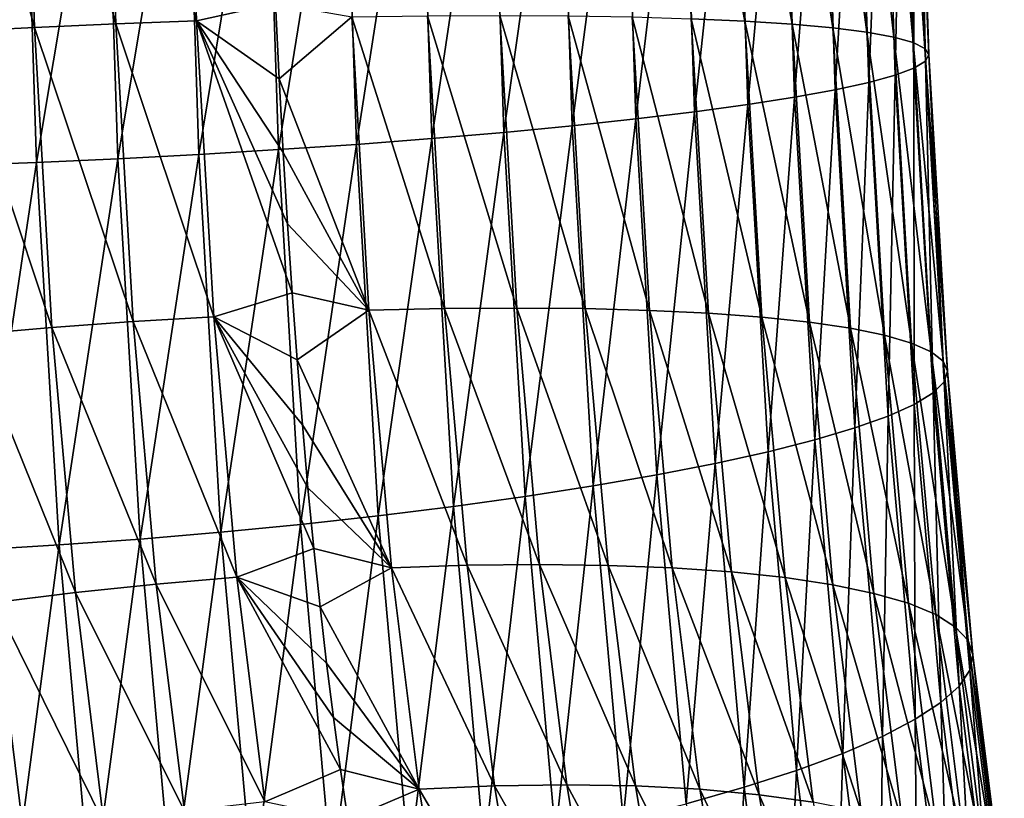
# Model space of a CAD drawing. Header units: millimetres. Extents: x -522 to 188, y -54 to 63.
# Tile 907 of 1056: x 5.36 to 8.82, y -45.07 to -42.34. Entities that reach past the tile are written whole.
import ezdxf

# ---------------------------------------------------------------- set-up
doc = ezdxf.new("R2010")
doc.units = ezdxf.units.MM
doc.header["$LTSCALE"] = 65.185185
doc.layers.add('39', color=7, linetype='CONTINUOUS')
doc.layers.add('40', color=7, linetype='CONTINUOUS')

msp = doc.modelspace()

# ---------------------------------------------------------------- linework, layer by layer
at = {"layer": '39', "linetype": 'CONTINUOUS'}
for points in [[(7.7179, -42.332, -2.1634), (7.6802, -41.1715, -2.0971), (7.9057, -42.3406, -1.9481), (7.7179, -42.332, -2.1634)], [(7.9057, -42.3406, -1.9481), (7.6802, -41.1715, -2.0971), (7.8678, -41.1755, -1.8816), (7.9057, -42.3406, -1.9481)], [(7.9057, -42.3406, -1.9481), (7.8678, -41.1755, -1.8816), (8.0721, -42.3516, -1.7161), (7.9057, -42.3406, -1.9481)], [(8.0721, -42.3516, -1.7161), (7.8678, -41.1755, -1.8816), (8.034, -41.1807, -1.6492), (8.0721, -42.3516, -1.7161)], [(8.0721, -42.3516, -1.7161), (8.034, -41.1807, -1.6492), (8.2157, -42.3647, -1.4693), (8.0721, -42.3516, -1.7161)], [(8.2157, -42.3647, -1.4693), (8.034, -41.1807, -1.6492), (8.1774, -41.1868, -1.402), (8.2157, -42.3647, -1.4693)], [(8.3351, -42.3799, -1.2102), (8.1774, -41.1868, -1.402), (8.2965, -41.1939, -1.1424), (8.3351, -42.3799, -1.2102)], [(8.2157, -42.3647, -1.4693), (8.1774, -41.1868, -1.402), (8.3351, -42.3799, -1.2102), (8.2157, -42.3647, -1.4693)], [(8.3351, -42.3799, -1.2102), (8.2965, -41.1939, -1.1424), (8.4293, -42.397, -0.9409), (8.3351, -42.3799, -1.2102)], [(8.4293, -42.397, -0.9409), (8.2965, -41.1939, -1.1424), (8.3905, -41.2019, -0.8726), (8.4293, -42.397, -0.9409)], [(8.4293, -42.397, -0.9409), (8.3905, -41.2019, -0.8726), (8.4975, -42.4159, -0.664), (8.4293, -42.397, -0.9409)], [(8.4975, -42.4159, -0.664), (8.3905, -41.2019, -0.8726), (8.4583, -41.2107, -0.5951), (8.4975, -42.4159, -0.664)], [(8.539, -42.4364, -0.382), (8.4583, -41.2107, -0.5951), (8.4995, -41.2202, -0.3125), (8.539, -42.4364, -0.382)], [(8.4975, -42.4159, -0.664), (8.4583, -41.2107, -0.5951), (8.539, -42.4364, -0.382), (8.4975, -42.4159, -0.664)], [(8.5007, -42.5057, 0.4691), (8.5003, -41.2413, 0.258), (8.4601, -41.2525, 0.5407), (8.5007, -42.5057, 0.4691)], [(8.539, -42.4364, -0.382), (8.4995, -41.2202, -0.3125), (8.5534, -42.4584, -0.0974), (8.539, -42.4364, -0.382)], [(8.5534, -42.4584, -0.0974), (8.4995, -41.2202, -0.3125), (8.5135, -41.2305, -0.0273), (8.5534, -42.4584, -0.0974)], [(8.5406, -42.4815, 0.1871), (8.5135, -41.2305, -0.0273), (8.5003, -41.2413, 0.258), (8.5406, -42.4815, 0.1871)], [(8.5406, -42.4815, 0.1871), (8.5003, -41.2413, 0.258), (8.5007, -42.5057, 0.4691), (8.5406, -42.4815, 0.1871)], [(8.5534, -42.4584, -0.0974), (8.5135, -41.2305, -0.0273), (8.5406, -42.4815, 0.1871), (8.5534, -42.4584, -0.0974)], [(8.2235, -42.5821, 1.274), (8.2999, -41.2761, 1.0882), (8.1815, -41.2881, 1.348), (8.2235, -42.5821, 1.274)], [(8.3415, -42.5562, 1.015), (8.2999, -41.2761, 1.0882), (8.2235, -42.5821, 1.274), (8.3415, -42.5562, 1.015)], [(8.3415, -42.5562, 1.015), (8.393, -41.2642, 0.8183), (8.2999, -41.2761, 1.0882), (8.3415, -42.5562, 1.015)], [(8.4342, -42.5307, 0.7458), (8.393, -41.2642, 0.8183), (8.3415, -42.5562, 1.015), (8.4342, -42.5307, 0.7458)], [(8.4342, -42.5307, 0.7458), (8.4601, -41.2525, 0.5407), (8.393, -41.2642, 0.8183), (8.4342, -42.5307, 0.7458)], [(8.5007, -42.5057, 0.4691), (8.4601, -41.2525, 0.5407), (8.4342, -42.5307, 0.7458), (8.5007, -42.5057, 0.4691)], [(7.7297, -42.6594, 1.9674), (7.8734, -41.3123, 1.828), (7.6864, -41.3241, 2.0438), (7.7297, -42.6594, 1.9674)], [(7.9162, -42.6339, 1.7523), (7.8734, -41.3123, 1.828), (7.7297, -42.6594, 1.9674), (7.9162, -42.6339, 1.7523)], [(7.9162, -42.6339, 1.7523), (8.0389, -41.3002, 1.5954), (7.8734, -41.3123, 1.828), (7.9162, -42.6339, 1.7523)], [(8.0813, -42.6081, 1.5205), (8.0389, -41.3002, 1.5954), (7.9162, -42.6339, 1.7523), (8.0813, -42.6081, 1.5205)], [(8.0813, -42.6081, 1.5205), (8.1815, -41.2881, 1.348), (8.0389, -41.3002, 1.5954), (8.0813, -42.6081, 1.5205)], [(8.2235, -42.5821, 1.274), (8.1815, -41.2881, 1.348), (8.0813, -42.6081, 1.5205), (8.2235, -42.5821, 1.274)], [(7.0596, -42.7313, 2.493), (7.2553, -41.3469, 2.4174), (7.015, -41.3576, 2.5717), (7.0596, -42.7313, 2.493)], [(7.2995, -42.7083, 2.3394), (7.2553, -41.3469, 2.4174), (7.0596, -42.7313, 2.493), (7.2995, -42.7083, 2.3394)], [(7.2995, -42.7083, 2.3394), (7.4798, -41.3357, 2.2409), (7.2553, -41.3469, 2.4174), (7.2995, -42.7083, 2.3394)], [(7.5235, -42.6843, 2.1637), (7.4798, -41.3357, 2.2409), (7.2995, -42.7083, 2.3394), (7.5235, -42.6843, 2.1637)], [(7.5235, -42.6843, 2.1637), (7.6864, -41.3241, 2.0438), (7.4798, -41.3357, 2.2409), (7.5235, -42.6843, 2.1637)], [(7.7297, -42.6594, 1.9674), (7.6864, -41.3241, 2.0438), (7.5235, -42.6843, 2.1637), (7.7297, -42.6594, 1.9674)], [(6.2674, -42.792, 2.8082), (6.4959, -41.3772, 2.8085), (6.2218, -41.3859, 2.8888), (6.2674, -42.792, 2.8082)], [(6.5412, -42.7734, 2.7285), (6.4959, -41.3772, 2.8085), (6.2674, -42.792, 2.8082), (6.5412, -42.7734, 2.7285)], [(6.5412, -42.7734, 2.7285), (6.7611, -41.3678, 2.7025), (6.4959, -41.3772, 2.8085), (6.5412, -42.7734, 2.7285)], [(6.8061, -42.7531, 2.6231), (6.7611, -41.3678, 2.7025), (6.5412, -42.7734, 2.7285), (6.8061, -42.7531, 2.6231)], [(6.8061, -42.7531, 2.6231), (7.015, -41.3576, 2.5717), (6.7611, -41.3678, 2.7025), (6.8061, -42.7531, 2.6231)], [(7.0596, -42.7313, 2.493), (7.015, -41.3576, 2.5717), (6.8061, -42.7531, 2.6231), (7.0596, -42.7313, 2.493)], [(5.0867, -41.4116, 2.942), (5.1333, -42.8472, 2.8596), (5.3711, -41.4066, 2.9694), (5.0867, -41.4116, 2.942)], [(5.3711, -41.4066, 2.9694), (5.1333, -42.8472, 2.8596), (5.4175, -42.8366, 2.8873), (5.3711, -41.4066, 2.9694)], [(5.6568, -41.4007, 2.9696), (5.3711, -41.4066, 2.9694), (5.4175, -42.8366, 2.8873), (5.6568, -41.4007, 2.9696)], [(5.703, -42.8238, 2.888), (5.6568, -41.4007, 2.9696), (5.4175, -42.8366, 2.8873), (5.703, -42.8238, 2.888)], [(5.703, -42.8238, 2.888), (5.9413, -41.3937, 2.9427), (5.6568, -41.4007, 2.9696), (5.703, -42.8238, 2.888)], [(5.9871, -42.8089, 2.8615), (5.9413, -41.3937, 2.9427), (5.703, -42.8238, 2.888), (5.9871, -42.8089, 2.8615)], [(5.9871, -42.8089, 2.8615), (6.2218, -41.3859, 2.8888), (5.9413, -41.3937, 2.9427), (5.9871, -42.8089, 2.8615)], [(6.2674, -42.792, 2.8082), (6.2218, -41.3859, 2.8888), (5.9871, -42.8089, 2.8615), (6.2674, -42.792, 2.8082)], [(6.2698, -42.5438, -3.022), (6.2573, -42.2783, -3), (6.525, -42.3252, -2.9262), (6.2698, -42.5438, -3.022)], [(6.5852, -43.356, -3.0324), (6.2698, -42.5438, -3.022), (6.525, -42.3252, -2.9262), (6.5852, -43.356, -3.0324)], [(6.8506, -43.3502, -2.9264), (6.525, -42.3252, -2.9262), (6.7905, -42.3216, -2.8205), (6.8506, -43.3502, -2.9264)], [(6.5852, -43.356, -3.0324), (6.525, -42.3252, -2.9262), (6.8506, -43.3502, -2.9264), (6.5852, -43.356, -3.0324)], [(7.1048, -43.3484, -2.7959), (6.7905, -42.3216, -2.8205), (7.0448, -42.3205, -2.69), (7.1048, -43.3484, -2.7959)], [(6.8506, -43.3502, -2.9264), (6.7905, -42.3216, -2.8205), (7.1048, -43.3484, -2.7959), (6.8506, -43.3502, -2.9264)], [(7.1048, -43.3484, -2.7959), (7.0448, -42.3205, -2.69), (7.3456, -43.3505, -2.642), (7.1048, -43.3484, -2.7959)], [(7.3456, -43.3505, -2.642), (7.0448, -42.3205, -2.69), (7.2855, -42.3219, -2.5361), (7.3456, -43.3505, -2.642)], [(7.3456, -43.3505, -2.642), (7.2855, -42.3219, -2.5361), (7.5708, -43.3567, -2.4662), (7.3456, -43.3505, -2.642)], [(7.5708, -43.3567, -2.4662), (7.2855, -42.3219, -2.5361), (7.5106, -42.3257, -2.36), (7.5708, -43.3567, -2.4662)], [(7.5708, -43.3567, -2.4662), (7.5106, -42.3257, -2.36), (7.7784, -43.3667, -2.2701), (7.5708, -43.3567, -2.4662)], [(7.7784, -43.3667, -2.2701), (7.5106, -42.3257, -2.36), (7.7179, -42.332, -2.1634), (7.7784, -43.3667, -2.2701)], [(7.7784, -43.3667, -2.2701), (7.7179, -42.332, -2.1634), (7.9664, -43.3806, -2.0553), (7.7784, -43.3667, -2.2701)], [(7.9664, -43.3806, -2.0553), (7.7179, -42.332, -2.1634), (7.9057, -42.3406, -1.9481), (7.9664, -43.3806, -2.0553)], [(7.9664, -43.3806, -2.0553), (7.9057, -42.3406, -1.9481), (8.1333, -43.3981, -1.8239), (7.9664, -43.3806, -2.0553)], [(8.1333, -43.3981, -1.8239), (7.9057, -42.3406, -1.9481), (8.0721, -42.3516, -1.7161), (8.1333, -43.3981, -1.8239)], [(8.1333, -43.3981, -1.8239), (8.0721, -42.3516, -1.7161), (8.2773, -43.4193, -1.578), (8.1333, -43.3981, -1.8239)], [(8.2773, -43.4193, -1.578), (8.0721, -42.3516, -1.7161), (8.2157, -42.3647, -1.4693), (8.2773, -43.4193, -1.578)], [(8.2773, -43.4193, -1.578), (8.2157, -42.3647, -1.4693), (8.3973, -43.4437, -1.3198), (8.2773, -43.4193, -1.578)], [(8.3973, -43.4437, -1.3198), (8.2157, -42.3647, -1.4693), (8.3351, -42.3799, -1.2102), (8.3973, -43.4437, -1.3198)], [(8.3973, -43.4437, -1.3198), (8.3351, -42.3799, -1.2102), (8.4922, -43.4713, -1.0517), (8.3973, -43.4437, -1.3198)], [(8.4922, -43.4713, -1.0517), (8.3351, -42.3799, -1.2102), (8.4293, -42.397, -0.9409), (8.4922, -43.4713, -1.0517)], [(8.4922, -43.4713, -1.0517), (8.4293, -42.397, -0.9409), (8.561, -43.5018, -0.776), (8.4922, -43.4713, -1.0517)], [(8.561, -43.5018, -0.776), (8.4293, -42.397, -0.9409), (8.4975, -42.4159, -0.664), (8.561, -43.5018, -0.776)], [(8.6033, -43.5348, -0.4953), (8.4975, -42.4159, -0.664), (8.539, -42.4364, -0.382), (8.6033, -43.5348, -0.4953)], [(8.561, -43.5018, -0.776), (8.4975, -42.4159, -0.664), (8.6033, -43.5348, -0.4953), (8.561, -43.5018, -0.776)], [(8.6033, -43.5348, -0.4953), (8.539, -42.4364, -0.382), (8.6185, -43.5702, -0.2121), (8.6033, -43.5348, -0.4953)], [(8.6185, -43.5702, -0.2121), (8.539, -42.4364, -0.382), (8.5534, -42.4584, -0.0974), (8.6185, -43.5702, -0.2121)], [(8.5676, -43.6465, 0.3514), (8.5406, -42.4815, 0.1871), (8.5007, -42.5057, 0.4691), (8.5676, -43.6465, 0.3514)], [(8.6066, -43.6075, 0.071), (8.5534, -42.4584, -0.0974), (8.5406, -42.4815, 0.1871), (8.6066, -43.6075, 0.071)], [(8.6066, -43.6075, 0.071), (8.5406, -42.4815, 0.1871), (8.5676, -43.6465, 0.3514), (8.6066, -43.6075, 0.071)], [(8.6185, -43.5702, -0.2121), (8.5534, -42.4584, -0.0974), (8.6066, -43.6075, 0.071), (8.6185, -43.5702, -0.2121)], [(8.5019, -43.6867, 0.6266), (8.5007, -42.5057, 0.4691), (8.4342, -42.5307, 0.7458), (8.5019, -43.6867, 0.6266)], [(8.5676, -43.6465, 0.3514), (8.5007, -42.5057, 0.4691), (8.5019, -43.6867, 0.6266), (8.5676, -43.6465, 0.3514)], [(6.2836, -42.8018, -3.0463), (6.2698, -42.5438, -3.022), (6.5852, -43.356, -3.0324), (6.2836, -42.8018, -3.0463)], [(8.2931, -43.7696, 1.1514), (8.3415, -42.5562, 1.015), (8.2235, -42.5821, 1.274), (8.2931, -43.7696, 1.1514)], [(8.4102, -43.7279, 0.8941), (8.3415, -42.5562, 1.015), (8.2931, -43.7696, 1.1514), (8.4102, -43.7279, 0.8941)], [(8.4102, -43.7279, 0.8941), (8.4342, -42.5307, 0.7458), (8.3415, -42.5562, 1.015), (8.4102, -43.7279, 0.8941)], [(8.5019, -43.6867, 0.6266), (8.4342, -42.5307, 0.7458), (8.4102, -43.7279, 0.8941), (8.5019, -43.6867, 0.6266)], [(8.1519, -43.8115, 1.3963), (8.2235, -42.5821, 1.274), (8.0813, -42.6081, 1.5205), (8.1519, -43.8115, 1.3963)], [(8.2931, -43.7696, 1.1514), (8.2235, -42.5821, 1.274), (8.1519, -43.8115, 1.3963), (8.2931, -43.7696, 1.1514)], [(7.9878, -43.8532, 1.6265), (8.0813, -42.6081, 1.5205), (7.9162, -42.6339, 1.7523), (7.9878, -43.8532, 1.6265)], [(8.1519, -43.8115, 1.3963), (8.0813, -42.6081, 1.5205), (7.9878, -43.8532, 1.6265), (8.1519, -43.8115, 1.3963)], [(7.5969, -43.9344, 2.0347), (7.7297, -42.6594, 1.9674), (7.5235, -42.6843, 2.1637), (7.5969, -43.9344, 2.0347)], [(7.8022, -43.8943, 1.84), (7.7297, -42.6594, 1.9674), (7.5969, -43.9344, 2.0347), (7.8022, -43.8943, 1.84)], [(7.8022, -43.8943, 1.84), (7.9162, -42.6339, 1.7523), (7.7297, -42.6594, 1.9674), (7.8022, -43.8943, 1.84)], [(7.9878, -43.8532, 1.6265), (7.9162, -42.6339, 1.7523), (7.8022, -43.8943, 1.84), (7.9878, -43.8532, 1.6265)], [(7.3737, -43.9732, 2.2089), (7.5235, -42.6843, 2.1637), (7.2995, -42.7083, 2.3394), (7.3737, -43.9732, 2.2089)], [(7.5969, -43.9344, 2.0347), (7.5235, -42.6843, 2.1637), (7.3737, -43.9732, 2.2089), (7.5969, -43.9344, 2.0347)], [(6.882, -44.0454, 2.4897), (7.0596, -42.7313, 2.493), (6.8061, -42.7531, 2.6231), (6.882, -44.0454, 2.4897)], [(7.1347, -44.0103, 2.361), (7.0596, -42.7313, 2.493), (6.882, -44.0454, 2.4897), (7.1347, -44.0103, 2.361)], [(7.1347, -44.0103, 2.361), (7.2995, -42.7083, 2.3394), (7.0596, -42.7313, 2.493), (7.1347, -44.0103, 2.361)], [(7.3737, -43.9732, 2.2089), (7.2995, -42.7083, 2.3394), (7.1347, -44.0103, 2.361), (7.3737, -43.9732, 2.2089)], [(6.6178, -44.0782, 2.5938), (6.8061, -42.7531, 2.6231), (6.5412, -42.7734, 2.7285), (6.6178, -44.0782, 2.5938)], [(6.882, -44.0454, 2.4897), (6.8061, -42.7531, 2.6231), (6.6178, -44.0782, 2.5938), (6.882, -44.0454, 2.4897)], [(6.0651, -44.1355, 2.7246), (6.2674, -42.792, 2.8082), (5.9871, -42.8089, 2.8615), (6.0651, -44.1355, 2.7246)], [(6.3447, -44.1083, 2.6724), (6.2674, -42.792, 2.8082), (6.0651, -44.1355, 2.7246), (6.3447, -44.1083, 2.6724)], [(6.3447, -44.1083, 2.6724), (6.5412, -42.7734, 2.7285), (6.2674, -42.792, 2.8082), (6.3447, -44.1083, 2.6724)], [(6.2987, -43.0523, -3.0729), (6.2836, -42.8018, -3.0463), (6.5852, -43.356, -3.0324), (6.2987, -43.0523, -3.0729)], [(6.6178, -44.0782, 2.5938), (6.5412, -42.7734, 2.7285), (6.3447, -44.1083, 2.6724), (6.6178, -44.0782, 2.5938)], [(5.1333, -42.8472, 2.8596), (5.2126, -44.1975, 2.7203), (5.4175, -42.8366, 2.8873), (5.1333, -42.8472, 2.8596)], [(5.4175, -42.8366, 2.8873), (5.2126, -44.1975, 2.7203), (5.4964, -44.1803, 2.7487), (5.4175, -42.8366, 2.8873)], [(5.703, -42.8238, 2.888), (5.4175, -42.8366, 2.8873), (5.4964, -44.1803, 2.7487), (5.703, -42.8238, 2.888)], [(5.7815, -44.1596, 2.7501), (5.703, -42.8238, 2.888), (5.4964, -44.1803, 2.7487), (5.7815, -44.1596, 2.7501)], [(5.7815, -44.1596, 2.7501), (5.9871, -42.8089, 2.8615), (5.703, -42.8238, 2.888), (5.7815, -44.1596, 2.7501)], [(6.0651, -44.1355, 2.7246), (5.9871, -42.8089, 2.8615), (5.7815, -44.1596, 2.7501), (6.0651, -44.1355, 2.7246)], [(6.315, -43.2953, -3.1018), (6.2987, -43.0523, -3.0729), (6.5852, -43.356, -3.0324), (6.315, -43.2953, -3.1018)], [(6.3325, -43.5308, -3.1328), (6.315, -43.2953, -3.1018), (6.5852, -43.356, -3.0324), (6.3325, -43.5308, -3.1328)], [(6.6651, -44.2603, -3.174), (6.3325, -43.5308, -3.1328), (6.5852, -43.356, -3.0324), (6.6651, -44.2603, -3.174)], [(6.9303, -44.2519, -3.0676), (6.5852, -43.356, -3.0324), (6.8506, -43.3502, -2.9264), (6.9303, -44.2519, -3.0676)], [(6.6651, -44.2603, -3.174), (6.5852, -43.356, -3.0324), (6.9303, -44.2519, -3.0676), (6.6651, -44.2603, -3.174)], [(7.1844, -44.2492, -2.9371), (6.8506, -43.3502, -2.9264), (7.1048, -43.3484, -2.7959), (7.1844, -44.2492, -2.9371)], [(6.9303, -44.2519, -3.0676), (6.8506, -43.3502, -2.9264), (7.1844, -44.2492, -2.9371), (6.9303, -44.2519, -3.0676)], [(7.1844, -44.2492, -2.9371), (7.1048, -43.3484, -2.7959), (7.4254, -44.2522, -2.7834), (7.1844, -44.2492, -2.9371)], [(7.4254, -44.2522, -2.7834), (7.1048, -43.3484, -2.7959), (7.3456, -43.3505, -2.642), (7.4254, -44.2522, -2.7834)], [(7.4254, -44.2522, -2.7834), (7.3456, -43.3505, -2.642), (7.6509, -44.2609, -2.608), (7.4254, -44.2522, -2.7834)], [(7.6509, -44.2609, -2.608), (7.3456, -43.3505, -2.642), (7.5708, -43.3567, -2.4662), (7.6509, -44.2609, -2.608)], [(7.6509, -44.2609, -2.608), (7.5708, -43.3567, -2.4662), (7.8589, -44.2752, -2.4126), (7.6509, -44.2609, -2.608)], [(7.8589, -44.2752, -2.4126), (7.5708, -43.3567, -2.4662), (7.7784, -43.3667, -2.2701), (7.8589, -44.2752, -2.4126)], [(7.8589, -44.2752, -2.4126), (7.7784, -43.3667, -2.2701), (8.0475, -44.2951, -2.1988), (7.8589, -44.2752, -2.4126)], [(8.0475, -44.2951, -2.1988), (7.7784, -43.3667, -2.2701), (7.9664, -43.3806, -2.0553), (8.0475, -44.2951, -2.1988)], [(8.0475, -44.2951, -2.1988), (7.9664, -43.3806, -2.0553), (8.215, -44.3202, -1.9687), (8.0475, -44.2951, -2.1988)], [(8.215, -44.3202, -1.9687), (7.9664, -43.3806, -2.0553), (8.1333, -43.3981, -1.8239), (8.215, -44.3202, -1.9687)], [(8.215, -44.3202, -1.9687), (8.1333, -43.3981, -1.8239), (8.36, -44.3504, -1.7243), (8.215, -44.3202, -1.9687)], [(8.36, -44.3504, -1.7243), (8.1333, -43.3981, -1.8239), (8.2773, -43.4193, -1.578), (8.36, -44.3504, -1.7243)], [(8.36, -44.3504, -1.7243), (8.2773, -43.4193, -1.578), (8.481, -44.3854, -1.4677), (8.36, -44.3504, -1.7243)], [(8.481, -44.3854, -1.4677), (8.2773, -43.4193, -1.578), (8.3973, -43.4437, -1.3198), (8.481, -44.3854, -1.4677)], [(8.481, -44.3854, -1.4677), (8.3973, -43.4437, -1.3198), (8.577, -44.4249, -1.2015), (8.481, -44.3854, -1.4677)], [(8.577, -44.4249, -1.2015), (8.3973, -43.4437, -1.3198), (8.4922, -43.4713, -1.0517), (8.577, -44.4249, -1.2015)], [(8.6471, -44.4686, -0.9279), (8.4922, -43.4713, -1.0517), (8.561, -43.5018, -0.776), (8.6471, -44.4686, -0.9279)], [(8.577, -44.4249, -1.2015), (8.4922, -43.4713, -1.0517), (8.6471, -44.4686, -0.9279), (8.577, -44.4249, -1.2015)], [(8.6907, -44.5159, -0.6495), (8.561, -43.5018, -0.776), (8.6033, -43.5348, -0.4953), (8.6907, -44.5159, -0.6495)], [(8.6471, -44.4686, -0.9279), (8.561, -43.5018, -0.776), (8.6907, -44.5159, -0.6495), (8.6471, -44.4686, -0.9279)], [(6.3512, -43.7588, -3.1658), (6.3325, -43.5308, -3.1328), (6.6651, -44.2603, -3.174), (6.3512, -43.7588, -3.1658)], [(8.7073, -44.5666, -0.3687), (8.6033, -43.5348, -0.4953), (8.6185, -43.5702, -0.2121), (8.7073, -44.5666, -0.3687)], [(8.6907, -44.5159, -0.6495), (8.6033, -43.5348, -0.4953), (8.7073, -44.5666, -0.3687), (8.6907, -44.5159, -0.6495)], [(8.6969, -44.6201, -0.0882), (8.6185, -43.5702, -0.2121), (8.6066, -43.6075, 0.071), (8.6969, -44.6201, -0.0882)], [(8.7073, -44.5666, -0.3687), (8.6185, -43.5702, -0.2121), (8.6969, -44.6201, -0.0882), (8.7073, -44.5666, -0.3687)], [(8.6595, -44.676, 0.1896), (8.6066, -43.6075, 0.071), (8.5676, -43.6465, 0.3514), (8.6595, -44.676, 0.1896)], [(8.6969, -44.6201, -0.0882), (8.6066, -43.6075, 0.071), (8.6595, -44.676, 0.1896), (8.6969, -44.6201, -0.0882)], [(8.5955, -44.7338, 0.462), (8.5676, -43.6465, 0.3514), (8.5019, -43.6867, 0.6266), (8.5955, -44.7338, 0.462)], [(8.6595, -44.676, 0.1896), (8.5676, -43.6465, 0.3514), (8.5955, -44.7338, 0.462), (8.6595, -44.676, 0.1896)], [(8.5054, -44.7928, 0.7267), (8.5019, -43.6867, 0.6266), (8.4102, -43.7279, 0.8941), (8.5054, -44.7928, 0.7267)], [(8.5955, -44.7338, 0.462), (8.5019, -43.6867, 0.6266), (8.5054, -44.7928, 0.7267), (8.5955, -44.7338, 0.462)], [(8.3901, -44.8527, 0.9813), (8.4102, -43.7279, 0.8941), (8.2931, -43.7696, 1.1514), (8.3901, -44.8527, 0.9813)], [(8.5054, -44.7928, 0.7267), (8.4102, -43.7279, 0.8941), (8.3901, -44.8527, 0.9813), (8.5054, -44.7928, 0.7267)], [(6.371, -43.9793, -3.2009), (6.3512, -43.7588, -3.1658), (6.6651, -44.2603, -3.174), (6.371, -43.9793, -3.2009)], [(8.2506, -44.9128, 1.2233), (8.2931, -43.7696, 1.1514), (8.1519, -43.8115, 1.3963), (8.2506, -44.9128, 1.2233)], [(8.3901, -44.8527, 0.9813), (8.2931, -43.7696, 1.1514), (8.2506, -44.9128, 1.2233), (8.3901, -44.8527, 0.9813)], [(8.0881, -44.9726, 1.4507), (8.1519, -43.8115, 1.3963), (7.9878, -43.8532, 1.6265), (8.0881, -44.9726, 1.4507)], [(8.2506, -44.9128, 1.2233), (8.1519, -43.8115, 1.3963), (8.0881, -44.9726, 1.4507), (8.2506, -44.9128, 1.2233)], [(7.9042, -45.0316, 1.6613), (7.9878, -43.8532, 1.6265), (7.8022, -43.8943, 1.84), (7.9042, -45.0316, 1.6613)], [(8.0881, -44.9726, 1.4507), (7.9878, -43.8532, 1.6265), (7.9042, -45.0316, 1.6613), (8.0881, -44.9726, 1.4507)], [(7.7005, -45.0891, 1.8533), (7.8022, -43.8943, 1.84), (7.5969, -43.9344, 2.0347), (7.7005, -45.0891, 1.8533)], [(7.9042, -45.0316, 1.6613), (7.8022, -43.8943, 1.84), (7.7005, -45.0891, 1.8533), (7.9042, -45.0316, 1.6613)], [(7.4789, -45.1448, 2.0249), (7.5969, -43.9344, 2.0347), (7.3737, -43.9732, 2.2089), (7.4789, -45.1448, 2.0249)], [(7.7005, -45.0891, 1.8533), (7.5969, -43.9344, 2.0347), (7.4789, -45.1448, 2.0249), (7.7005, -45.0891, 1.8533)], [(7.2414, -45.1981, 2.1746), (7.3737, -43.9732, 2.2089), (7.1347, -44.0103, 2.361), (7.2414, -45.1981, 2.1746)], [(7.4789, -45.1448, 2.0249), (7.3737, -43.9732, 2.2089), (7.2414, -45.1981, 2.1746), (7.4789, -45.1448, 2.0249)], [(6.3919, -44.1923, -3.2379), (6.371, -43.9793, -3.2009), (6.6651, -44.2603, -3.174), (6.3919, -44.1923, -3.2379)], [(6.99, -45.2485, 2.3009), (7.1347, -44.0103, 2.361), (6.882, -44.0454, 2.4897), (6.99, -45.2485, 2.3009)], [(7.2414, -45.1981, 2.1746), (7.1347, -44.0103, 2.361), (6.99, -45.2485, 2.3009), (7.2414, -45.1981, 2.1746)], [(6.7272, -45.2956, 2.4028), (6.882, -44.0454, 2.4897), (6.6178, -44.0782, 2.5938), (6.7272, -45.2956, 2.4028)], [(6.99, -45.2485, 2.3009), (6.882, -44.0454, 2.4897), (6.7272, -45.2956, 2.4028), (6.99, -45.2485, 2.3009)], [(6.4553, -45.3389, 2.4794), (6.6178, -44.0782, 2.5938), (6.3447, -44.1083, 2.6724), (6.4553, -45.3389, 2.4794)], [(6.7272, -45.2956, 2.4028), (6.6178, -44.0782, 2.5938), (6.4553, -45.3389, 2.4794), (6.7272, -45.2956, 2.4028)], [(6.1768, -45.378, 2.5298), (6.3447, -44.1083, 2.6724), (6.0651, -44.1355, 2.7246), (6.1768, -45.378, 2.5298)], [(6.4553, -45.3389, 2.4794), (6.3447, -44.1083, 2.6724), (6.1768, -45.378, 2.5298), (6.4553, -45.3389, 2.4794)], [(5.8941, -45.4127, 2.5537), (6.0651, -44.1355, 2.7246), (5.7815, -44.1596, 2.7501), (5.8941, -45.4127, 2.5537)], [(6.1768, -45.378, 2.5298), (6.0651, -44.1355, 2.7246), (5.8941, -45.4127, 2.5537), (6.1768, -45.378, 2.5298)], [(5.2126, -44.1975, 2.7203), (5.3267, -45.4671, 2.5214), (5.4964, -44.1803, 2.7487), (5.2126, -44.1975, 2.7203)], [(5.4964, -44.1803, 2.7487), (5.3267, -45.4671, 2.5214), (5.6099, -45.4424, 2.5509), (5.4964, -44.1803, 2.7487)], [(5.7815, -44.1596, 2.7501), (5.4964, -44.1803, 2.7487), (5.6099, -45.4424, 2.5509), (5.7815, -44.1596, 2.7501)], [(5.8941, -45.4127, 2.5537), (5.7815, -44.1596, 2.7501), (5.6099, -45.4424, 2.5509), (5.8941, -45.4127, 2.5537)], [(6.4137, -44.3978, -3.2767), (6.3919, -44.1923, -3.2379), (6.6651, -44.2603, -3.174), (6.4137, -44.3978, -3.2767)], [(7.0266, -45.0268, -3.2381), (6.6651, -44.2603, -3.174), (6.9303, -44.2519, -3.0676), (7.0266, -45.0268, -3.2381)], [(7.2807, -45.0231, -3.1073), (6.9303, -44.2519, -3.0676), (7.1844, -44.2492, -2.9371), (7.2807, -45.0231, -3.1073)], [(7.0266, -45.0268, -3.2381), (6.9303, -44.2519, -3.0676), (7.2807, -45.0231, -3.1073), (7.0266, -45.0268, -3.2381)], [(7.2807, -45.0231, -3.1073), (7.1844, -44.2492, -2.9371), (7.5218, -45.027, -2.9539), (7.2807, -45.0231, -3.1073)], [(7.5218, -45.027, -2.9539), (7.1844, -44.2492, -2.9371), (7.4254, -44.2522, -2.7834), (7.5218, -45.027, -2.9539)], [(7.5218, -45.027, -2.9539), (7.4254, -44.2522, -2.7834), (7.7477, -45.0386, -2.7793), (7.5218, -45.027, -2.9539)], [(7.7477, -45.0386, -2.7793), (7.4254, -44.2522, -2.7834), (7.6509, -44.2609, -2.608), (7.7477, -45.0386, -2.7793)], [(6.7618, -45.0383, -3.345), (6.4137, -44.3978, -3.2767), (6.6651, -44.2603, -3.174), (6.7618, -45.0383, -3.345)], [(6.7618, -45.0383, -3.345), (6.6651, -44.2603, -3.174), (7.0266, -45.0268, -3.2381), (6.7618, -45.0383, -3.345)], [(7.7477, -45.0386, -2.7793), (7.6509, -44.2609, -2.608), (7.9563, -45.0578, -2.585), (7.7477, -45.0386, -2.7793)], [(7.9563, -45.0578, -2.585), (7.6509, -44.2609, -2.608), (7.8589, -44.2752, -2.4126), (7.9563, -45.0578, -2.585)], [(7.9563, -45.0578, -2.585), (7.8589, -44.2752, -2.4126), (8.1459, -45.0843, -2.3728), (7.9563, -45.0578, -2.585)], [(8.1459, -45.0843, -2.3728), (7.8589, -44.2752, -2.4126), (8.0475, -44.2951, -2.1988), (8.1459, -45.0843, -2.3728)], [(8.1459, -45.0843, -2.3728), (8.0475, -44.2951, -2.1988), (8.3146, -45.118, -2.1446), (8.1459, -45.0843, -2.3728)], [(8.3146, -45.118, -2.1446), (8.0475, -44.2951, -2.1988), (8.215, -44.3202, -1.9687), (8.3146, -45.118, -2.1446)], [(8.3146, -45.118, -2.1446), (8.215, -44.3202, -1.9687), (8.4609, -45.1585, -1.9025), (8.3146, -45.118, -2.1446)], [(8.4609, -45.1585, -1.9025), (8.215, -44.3202, -1.9687), (8.36, -44.3504, -1.7243), (8.4609, -45.1585, -1.9025)], [(8.4609, -45.1585, -1.9025), (8.36, -44.3504, -1.7243), (8.5835, -45.2055, -1.6487), (8.4609, -45.1585, -1.9025)], [(8.5835, -45.2055, -1.6487), (8.36, -44.3504, -1.7243), (8.481, -44.3854, -1.4677), (8.5835, -45.2055, -1.6487)], [(8.6813, -45.2585, -1.3854), (8.481, -44.3854, -1.4677), (8.577, -44.4249, -1.2015), (8.6813, -45.2585, -1.3854)], [(8.5835, -45.2055, -1.6487), (8.481, -44.3854, -1.4677), (8.6813, -45.2585, -1.3854), (8.5835, -45.2055, -1.6487)], [(6.4366, -44.5958, -3.3172), (6.4137, -44.3978, -3.2767), (6.7618, -45.0383, -3.345), (6.4366, -44.5958, -3.3172)], [(8.6813, -45.2585, -1.3854), (8.577, -44.4249, -1.2015), (8.7534, -45.3171, -1.1152), (8.6813, -45.2585, -1.3854)], [(8.7534, -45.3171, -1.1152), (8.577, -44.4249, -1.2015), (8.6471, -44.4686, -0.9279), (8.7534, -45.3171, -1.1152)], [(8.7534, -45.3171, -1.1152), (8.6471, -44.4686, -0.9279), (8.7991, -45.3808, -0.8403), (8.7534, -45.3171, -1.1152)], [(8.7991, -45.3808, -0.8403), (8.6471, -44.4686, -0.9279), (8.6907, -44.5159, -0.6495), (8.7991, -45.3808, -0.8403)], [(8.8181, -45.4489, -0.5634), (8.6907, -44.5159, -0.6495), (8.7073, -44.5666, -0.3687), (8.8181, -45.4489, -0.5634)], [(8.7991, -45.3808, -0.8403), (8.6907, -44.5159, -0.6495), (8.8181, -45.4489, -0.5634), (8.7991, -45.3808, -0.8403)], [(8.8101, -45.5208, -0.287), (8.7073, -44.5666, -0.3687), (8.6969, -44.6201, -0.0882), (8.8101, -45.5208, -0.287)], [(8.8181, -45.4489, -0.5634), (8.7073, -44.5666, -0.3687), (8.8101, -45.5208, -0.287), (8.8181, -45.4489, -0.5634)], [(6.4604, -44.7864, -3.3593), (6.4366, -44.5958, -3.3172), (6.7618, -45.0383, -3.345), (6.4604, -44.7864, -3.3593)], [(8.7752, -45.5959, -0.0135), (8.6969, -44.6201, -0.0882), (8.6595, -44.676, 0.1896), (8.7752, -45.5959, -0.0135)], [(8.8101, -45.5208, -0.287), (8.6969, -44.6201, -0.0882), (8.7752, -45.5959, -0.0135), (8.8101, -45.5208, -0.287)], [(8.7138, -45.6735, 0.2546), (8.6595, -44.676, 0.1896), (8.5955, -44.7338, 0.462), (8.7138, -45.6735, 0.2546)], [(8.7752, -45.5959, -0.0135), (8.6595, -44.676, 0.1896), (8.7138, -45.6735, 0.2546), (8.7752, -45.5959, -0.0135)], [(8.6264, -45.7529, 0.5149), (8.5955, -44.7338, 0.462), (8.5054, -44.7928, 0.7267), (8.6264, -45.7529, 0.5149)], [(8.7138, -45.6735, 0.2546), (8.5955, -44.7338, 0.462), (8.6264, -45.7529, 0.5149), (8.7138, -45.6735, 0.2546)], [(6.4851, -44.9695, -3.4029), (6.4604, -44.7864, -3.3593), (6.7618, -45.0383, -3.345), (6.4851, -44.9695, -3.4029)], [(8.5137, -45.8334, 0.7649), (8.5054, -44.7928, 0.7267), (8.3901, -44.8527, 0.9813), (8.5137, -45.8334, 0.7649)], [(8.6264, -45.7529, 0.5149), (8.5054, -44.7928, 0.7267), (8.5137, -45.8334, 0.7649), (8.6264, -45.7529, 0.5149)], [(8.3769, -45.9142, 1.0024), (8.3901, -44.8527, 0.9813), (8.2506, -44.9128, 1.2233), (8.3769, -45.9142, 1.0024)], [(8.5137, -45.8334, 0.7649), (8.3901, -44.8527, 0.9813), (8.3769, -45.9142, 1.0024), (8.5137, -45.8334, 0.7649)], [(8.2171, -45.9946, 1.2253), (8.2506, -44.9128, 1.2233), (8.0881, -44.9726, 1.4507), (8.2171, -45.9946, 1.2253)], [(8.3769, -45.9142, 1.0024), (8.2506, -44.9128, 1.2233), (8.2171, -45.9946, 1.2253), (8.3769, -45.9142, 1.0024)], [(6.5107, -45.1452, -3.448), (6.4851, -44.9695, -3.4029), (6.7618, -45.0383, -3.345), (6.5107, -45.1452, -3.448)], [(8.0359, -46.074, 1.4315), (8.0881, -44.9726, 1.4507), (7.9042, -45.0316, 1.6613), (8.0359, -46.074, 1.4315)], [(8.2171, -45.9946, 1.2253), (8.0881, -44.9726, 1.4507), (8.0359, -46.074, 1.4315), (8.2171, -45.9946, 1.2253)], [(6.8718, -45.6915, -3.5378), (6.5107, -45.1452, -3.448), (6.7618, -45.0383, -3.345), (6.8718, -45.6915, -3.5378)], [(7.136, -45.6766, -3.4299), (6.7618, -45.0383, -3.345), (7.0266, -45.0268, -3.2381), (7.136, -45.6766, -3.4299)], [(6.8718, -45.6915, -3.5378), (6.7618, -45.0383, -3.345), (7.136, -45.6766, -3.4299), (6.8718, -45.6915, -3.5378)], [(7.3899, -45.6716, -3.2989), (7.0266, -45.0268, -3.2381), (7.2807, -45.0231, -3.1073), (7.3899, -45.6716, -3.2989)], [(7.136, -45.6766, -3.4299), (7.0266, -45.0268, -3.2381), (7.3899, -45.6716, -3.2989), (7.136, -45.6766, -3.4299)], [(7.3899, -45.6716, -3.2989), (7.2807, -45.0231, -3.1073), (7.6312, -45.6765, -3.1458), (7.3899, -45.6716, -3.2989)], [(7.6312, -45.6765, -3.1458), (7.2807, -45.0231, -3.1073), (7.5218, -45.027, -2.9539), (7.6312, -45.6765, -3.1458)], [(7.6312, -45.6765, -3.1458), (7.5218, -45.027, -2.9539), (7.8577, -45.6913, -2.9722), (7.6312, -45.6765, -3.1458)], [(7.8577, -45.6913, -2.9722), (7.5218, -45.027, -2.9539), (7.7477, -45.0386, -2.7793), (7.8577, -45.6913, -2.9722)], [(7.8348, -46.1515, 1.6191), (7.9042, -45.0316, 1.6613), (7.7005, -45.0891, 1.8533), (7.8348, -46.1515, 1.6191)], [(7.8577, -45.6913, -2.9722), (7.7477, -45.0386, -2.7793), (8.0673, -45.7159, -2.7795), (7.8577, -45.6913, -2.9722)], [(8.0673, -45.7159, -2.7795), (7.7477, -45.0386, -2.7793), (7.9563, -45.0578, -2.585), (8.0673, -45.7159, -2.7795)], [(8.0359, -46.074, 1.4315), (7.9042, -45.0316, 1.6613), (7.8348, -46.1515, 1.6191), (8.0359, -46.074, 1.4315)], [(8.0673, -45.7159, -2.7795), (7.9563, -45.0578, -2.585), (8.2582, -45.7499, -2.5695), (8.0673, -45.7159, -2.7795)], [(8.2582, -45.7499, -2.5695), (7.9563, -45.0578, -2.585), (8.1459, -45.0843, -2.3728), (8.2582, -45.7499, -2.5695)]]:
    msp.add_3dface(points, dxfattribs=at)
at = {"layer": '40', "linetype": 'CONTINUOUS'}
for points in [[(5.9416, -41.1748, -2.9921), (5.9795, -42.3393, -3.0587), (5.6572, -41.1797, -3.0195), (5.9416, -41.1748, -2.9921)], [(5.9416, -41.1748, -2.9921), (6.2573, -42.2783, -3), (5.9795, -42.3393, -3.0587), (5.9416, -41.1748, -2.9921)], [(5.4098, -42.3627, -3.0871), (5.0871, -41.1926, -2.9928), (5.3715, -41.1857, -3.0197), (5.4098, -42.3627, -3.0871)], [(5.1257, -42.3776, -3.0607), (5.0871, -41.1926, -2.9928), (5.4098, -42.3627, -3.0871), (5.1257, -42.3776, -3.0607)], [(5.3715, -41.1857, -3.0197), (5.6572, -41.1797, -3.0195), (5.6953, -42.3499, -3.0865), (5.3715, -41.1857, -3.0197)], [(5.4098, -42.3627, -3.0871), (5.3715, -41.1857, -3.0197), (5.6953, -42.3499, -3.0865), (5.4098, -42.3627, -3.0871)], [(5.6572, -41.1797, -3.0195), (5.9795, -42.3393, -3.0587), (5.6953, -42.3499, -3.0865), (5.6572, -41.1797, -3.0195)], [(6.2573, -42.2783, -3), (6.2698, -42.5438, -3.022), (5.9795, -42.3393, -3.0587), (6.2573, -42.2783, -3)], [(5.4098, -42.3627, -3.0871), (5.6953, -42.3499, -3.0865), (5.7564, -43.3959, -3.1942), (5.4098, -42.3627, -3.0871)], [(5.9795, -42.3393, -3.0587), (6.0402, -43.3788, -3.1657), (5.6953, -42.3499, -3.0865), (5.9795, -42.3393, -3.0587)], [(5.6953, -42.3499, -3.0865), (6.0402, -43.3788, -3.1657), (5.7564, -43.3959, -3.1942), (5.6953, -42.3499, -3.0865)], [(5.9795, -42.3393, -3.0587), (6.315, -43.2953, -3.1018), (6.0402, -43.3788, -3.1657), (5.9795, -42.3393, -3.0587)], [(6.2987, -43.0523, -3.0729), (6.315, -43.2953, -3.1018), (5.9795, -42.3393, -3.0587), (6.2987, -43.0523, -3.0729)], [(6.2836, -42.8018, -3.0463), (6.2987, -43.0523, -3.0729), (5.9795, -42.3393, -3.0587), (6.2836, -42.8018, -3.0463)], [(6.2698, -42.5438, -3.022), (6.2836, -42.8018, -3.0463), (5.9795, -42.3393, -3.0587), (6.2698, -42.5438, -3.022)], [(5.4714, -43.4166, -3.1956), (5.1257, -42.3776, -3.0607), (5.4098, -42.3627, -3.0871), (5.4714, -43.4166, -3.1956)], [(5.1878, -43.4407, -3.1701), (5.1257, -42.3776, -3.0607), (5.4714, -43.4166, -3.1956), (5.1878, -43.4407, -3.1701)], [(5.4714, -43.4166, -3.1956), (5.4098, -42.3627, -3.0871), (5.7564, -43.3959, -3.1942), (5.4714, -43.4166, -3.1956)], [(6.315, -43.2953, -3.1018), (6.3325, -43.5308, -3.1328), (6.0402, -43.3788, -3.1657), (6.315, -43.2953, -3.1018)], [(6.0402, -43.3788, -3.1657), (6.121, -44.2931, -3.3088), (5.7564, -43.3959, -3.1942), (6.0402, -43.3788, -3.1657)], [(6.0402, -43.3788, -3.1657), (6.3919, -44.1923, -3.2379), (6.121, -44.2931, -3.3088), (6.0402, -43.3788, -3.1657)], [(6.371, -43.9793, -3.2009), (6.3919, -44.1923, -3.2379), (6.0402, -43.3788, -3.1657), (6.371, -43.9793, -3.2009)], [(6.3512, -43.7588, -3.1658), (6.371, -43.9793, -3.2009), (6.0402, -43.3788, -3.1657), (6.3512, -43.7588, -3.1658)], [(6.3325, -43.5308, -3.1328), (6.3512, -43.7588, -3.1658), (6.0402, -43.3788, -3.1657), (6.3325, -43.5308, -3.1328)], [(5.5536, -44.3476, -3.3411), (5.1878, -43.4407, -3.1701), (5.4714, -43.4166, -3.1956), (5.5536, -44.3476, -3.3411)], [(5.4714, -43.4166, -3.1956), (5.7564, -43.3959, -3.1942), (5.8379, -44.3178, -3.3383), (5.4714, -43.4166, -3.1956)], [(5.5536, -44.3476, -3.3411), (5.4714, -43.4166, -3.1956), (5.8379, -44.3178, -3.3383), (5.5536, -44.3476, -3.3411)], [(5.7564, -43.3959, -3.1942), (6.121, -44.2931, -3.3088), (5.8379, -44.3178, -3.3383), (5.7564, -43.3959, -3.1942)], [(5.271, -44.3822, -3.3172), (5.1878, -43.4407, -3.1701), (5.5536, -44.3476, -3.3411), (5.271, -44.3822, -3.3172)], [(6.3919, -44.1923, -3.2379), (6.4137, -44.3978, -3.2767), (6.121, -44.2931, -3.3088), (6.3919, -44.1923, -3.2379)], [(5.5536, -44.3476, -3.3411), (5.8379, -44.3178, -3.3383), (5.937, -45.116, -3.5135), (5.5536, -44.3476, -3.3411)], [(6.121, -44.2931, -3.3088), (6.2191, -45.0827, -3.4822), (5.8379, -44.3178, -3.3383), (6.121, -44.2931, -3.3088)], [(5.8379, -44.3178, -3.3383), (6.2191, -45.0827, -3.4822), (5.937, -45.116, -3.5135), (5.8379, -44.3178, -3.3383)], [(6.121, -44.2931, -3.3088), (6.4851, -44.9695, -3.4029), (6.2191, -45.0827, -3.4822), (6.121, -44.2931, -3.3088)], [(6.4604, -44.7864, -3.3593), (6.4851, -44.9695, -3.4029), (6.121, -44.2931, -3.3088), (6.4604, -44.7864, -3.3593)], [(6.4366, -44.5958, -3.3172), (6.4604, -44.7864, -3.3593), (6.121, -44.2931, -3.3088), (6.4366, -44.5958, -3.3172)], [(6.4137, -44.3978, -3.2767), (6.4366, -44.5958, -3.3172), (6.121, -44.2931, -3.3088), (6.4137, -44.3978, -3.2767)], [(5.6541, -45.1561, -3.5185), (5.271, -44.3822, -3.3172), (5.5536, -44.3476, -3.3411), (5.6541, -45.1561, -3.5185)], [(5.6541, -45.1561, -3.5185), (5.5536, -44.3476, -3.3411), (5.937, -45.116, -3.5135), (5.6541, -45.1561, -3.5185)], [(5.373, -45.2028, -3.4972), (4.9924, -44.4213, -3.2668), (5.271, -44.3822, -3.3172), (5.373, -45.2028, -3.4972)], [(5.373, -45.2028, -3.4972), (5.271, -44.3822, -3.3172), (5.6541, -45.1561, -3.5185), (5.373, -45.2028, -3.4972)], [(5.0962, -45.2555, -3.4496), (4.9924, -44.4213, -3.2668), (5.373, -45.2028, -3.4972), (5.0962, -45.2555, -3.4496)], [(6.4851, -44.9695, -3.4029), (6.5107, -45.1452, -3.448), (6.2191, -45.0827, -3.4822), (6.4851, -44.9695, -3.4029)]]:
    msp.add_3dface(points, dxfattribs=at)

doc.saveas('drawing.dxf')
